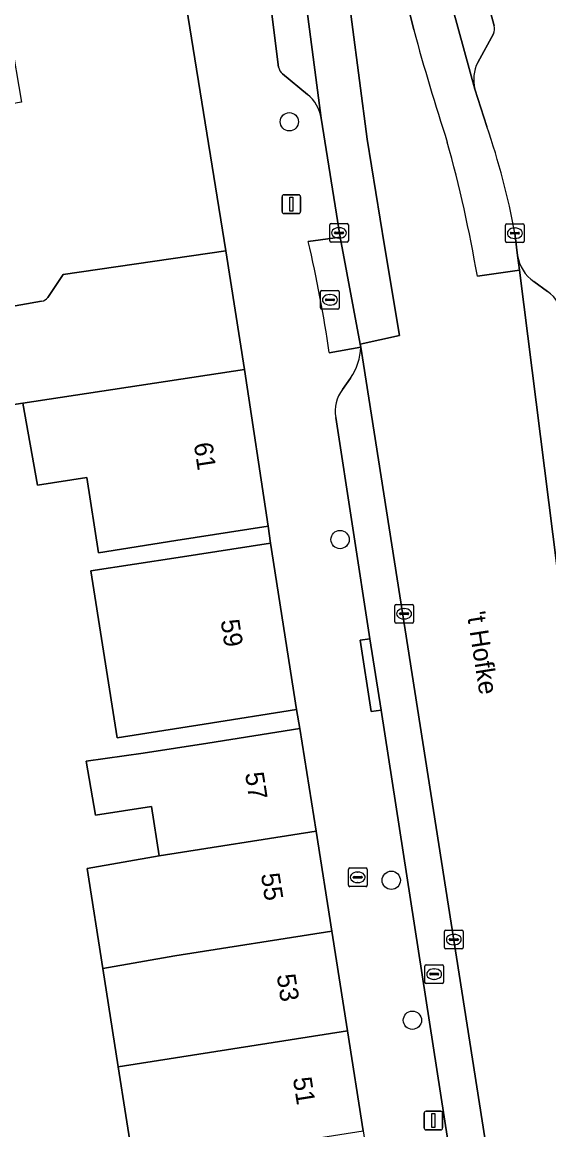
# Model space of a CAD drawing. Extents: x 162879 to 165540, y 384011 to 385181.
# Drawn here: x 164257 to 164285.2, y 384441.5 to 384500.8 of the extents above; entities that cross this region are included whole.
import ezdxf

# ---------------------------------------------------------------- set-up
doc = ezdxf.new("R2010")
doc.units = 0
for name, color, linetype in [('IMGEO_Boom', 7, 'Continuous'), ('IMGEO_Brandkraan', 7, 'Continuous'), ('IMGEO_Erf', 7, 'Continuous'), ('IMGEO_Kolk', 7, 'Continuous'), ('IMGEO_Lichtmast', 7, 'Continuous'), ('IMGEO_Openbare_ruimte_label', 7, 'Continuous'), ('IMGEO_Pand', 7, 'Continuous'), ('IMGEO_Pand_nummerreeks', 7, 'Continuous'), ('IMGEO_Parkeervlak_open', 7, 'Continuous'), ('IMGEO_Rijbaan_lokaal_gesloten', 7, 'Continuous'), ('IMGEO_Rijbaan_lokaal_open', 7, 'Continuous'), ('IMGEO_Rioolput', 7, 'Continuous'), ('IMGEO_Voetpad_open', 7, 'Continuous')]:
    doc.layers.add(name, color=color, linetype=linetype)

msp = doc.modelspace()

# ---------------------------------------------------------------- linework, layer by layer
at = {"layer": 'IMGEO_Boom'}
for centre in [(164271.326, 384495.478), (164274.047, 384473.098), (164276.789, 384454.846), (164277.923, 384447.348)]:
    msp.add_circle(centre, 0.489, dxfattribs=at)
at = {"layer": 'IMGEO_Brandkraan'}
for p, q in [((164274.493, 384454.577), (164274.493, 384455.429)), ((164274.568, 384455.503), (164275.42, 384455.503)), ((164274.752, 384454.997), (164274.752, 384455.009)), ((164275.19, 384454.96), (164274.792, 384454.96)), ((164274.795, 384455.046), (164275.193, 384455.046)), ((164274.981, 384455.283), (164275.006, 384455.283)), ((164275.236, 384455.009), (164275.236, 384454.997)), ((164275.494, 384455.429), (164275.494, 384454.577)), ((164275.42, 384454.503), (164274.568, 384454.503)), ((164275.004, 384454.723), (164274.979, 384454.723))]:
    msp.add_line(p, q, dxfattribs=at)
for points in [[(164274.493, 384454.577), (164274.493, 384455.429)], [(164274.568, 384455.503), (164275.42, 384455.503)], [(164275.494, 384455.429), (164275.494, 384454.577)], [(164275.42, 384454.503), (164274.568, 384454.503)]]:
    msp.add_lwpolyline(points, dxfattribs=at)
for centre, radius, start, end in [((164274.57, 384455.427), 0.0765, 91.55205, 178.44795), ((164274.57, 384455.427), 0.0765, 91.55205, 178.44795), ((164274.792, 384455.006), 0.0403, 85.87752, 175.75265), ((164274.789, 384454.996), 0.0366, 178.93798, 274.71019), ((164275.193, 384455.003), 0.043, 264.86636, 352.45326), ((164275.197, 384455.008), 0.0386, 1.73085, 96.63898), ((164275.418, 384455.427), 0.0765, 1.55205, 88.44795), ((164275.418, 384455.427), 0.0765, 1.55205, 88.44795), ((164274.57, 384454.579), 0.0765, 181.55205, 268.44795), ((164274.57, 384454.579), 0.0765, 181.55205, 268.44795), ((164275.418, 384454.579), 0.0765, 271.55205, 358.44795), ((164275.418, 384454.579), 0.0765, 271.55205, 358.44795)]:
    msp.add_arc(centre, radius, start, end, dxfattribs=at)
for centre, major_axis, ratio, start_param, end_param in [((164274.98, 384455.003), (-0.387, 0.002), 0.722429, 4.712389, 7.853982), ((164275.005, 384455.003), (-0.39, 0.002), 0.717154, 1.570796, 4.712389)]:
    msp.add_ellipse(centre, major_axis=major_axis, ratio=ratio, start_param=start_param, end_param=end_param, dxfattribs=at)
at = {"layer": 'IMGEO_Erf'}
for points in [[(164264.89, 384507.382), (164264.254, 384511.363), (164262.856, 384512.132), (164254.163, 384510.581), (164251.469, 384510.11), (164252.648, 384503.228), (164255.743, 384503.756), (164256.384, 384500), (164256.975, 384496.535), (164253.525, 384495.939), (164253.235, 384497.617), (164250.469, 384497.139), (164249.979, 384500), (164249.84, 384500.81), (164246.477, 384500.211), (164245.293, 384500), (164242.515, 384499.505), (164243.152, 384495.817), (164242.378, 384495.683), (164244.247, 384483.427), (164258.052, 384485.86)], [(164258.38, 384486.072), (164259.203, 384487.288), (164267.933, 384488.571), (164264.89, 384507.382)], [(164262.977, 384439.638), (164262.16, 384444.846), (164261.333, 384450.118), (164260.492, 384455.48), (164264.354, 384456.153), (164263.939, 384458.799), (164260.934, 384458.328), (164260.442, 384461.217), (164263.492, 384461.649), (164266.957, 384462.193), (164271.896, 384462.968), (164271.711, 384463.985), (164266.772, 384463.21), (164262.093, 384462.476), (164260.696, 384471.415), (164265.372, 384472.129), (164270.311, 384472.904), (164270.188, 384473.818), (164265.249, 384473.043), (164261.104, 384472.393), (164260.472, 384476.424), (164257.828, 384476.009), (164257.045, 384480.409), (164249.103, 384479.204)]]:
    msp.add_lwpolyline(points, dxfattribs=at)
msp.add_arc((164257.961, 384486.36), 0.508, 280.27667, 325.47586, dxfattribs=at)
at = {"layer": 'IMGEO_Kolk'}
for p, q in [((164273.492, 384489.098), (164273.492, 384489.95)), ((164273.567, 384490.024), (164274.419, 384490.024)), ((164274.493, 384489.95), (164274.493, 384489.098)), ((164282.986, 384490.01), (164283.838, 384490.01)), ((164273.751, 384489.518), (164273.751, 384489.53)), ((164274.189, 384489.481), (164273.791, 384489.481)), ((164273.794, 384489.567), (164274.192, 384489.567)), ((164273.98, 384489.804), (164274.005, 384489.804)), ((164274.235, 384489.53), (164274.235, 384489.518)), ((164282.911, 384489.084), (164282.911, 384489.936)), ((164283.17, 384489.504), (164283.17, 384489.516)), ((164283.608, 384489.467), (164283.21, 384489.467)), ((164283.213, 384489.553), (164283.611, 384489.553)), ((164283.399, 384489.79), (164283.424, 384489.79)), ((164283.654, 384489.516), (164283.654, 384489.504)), ((164283.912, 384489.936), (164283.912, 384489.084)), ((164274.419, 384489.024), (164273.567, 384489.024)), ((164274.003, 384489.244), (164273.978, 384489.244)), ((164283.838, 384489.01), (164282.986, 384489.01)), ((164283.422, 384489.23), (164283.397, 384489.23)), ((164276.978, 384468.697), (164276.978, 384469.549)), ((164277.053, 384469.623), (164277.905, 384469.623)), ((164277.466, 384469.403), (164277.491, 384469.403)), ((164277.979, 384469.549), (164277.979, 384468.697)), ((164277.905, 384468.623), (164277.053, 384468.623)), ((164277.237, 384469.117), (164277.237, 384469.129)), ((164277.675, 384469.08), (164277.277, 384469.08)), ((164277.28, 384469.166), (164277.678, 384469.166)), ((164277.489, 384468.843), (164277.464, 384468.843)), ((164277.721, 384469.129), (164277.721, 384469.117)), ((164279.641, 384451.243), (164279.641, 384452.095)), ((164279.716, 384452.169), (164280.568, 384452.169)), ((164280.642, 384452.095), (164280.642, 384451.243)), ((164279.9, 384451.663), (164279.9, 384451.675)), ((164280.338, 384451.626), (164279.94, 384451.626)), ((164279.943, 384451.712), (164280.341, 384451.712)), ((164280.152, 384451.389), (164280.127, 384451.389)), ((164280.129, 384451.949), (164280.154, 384451.949)), ((164280.384, 384451.675), (164280.384, 384451.663)), ((164280.568, 384451.169), (164279.716, 384451.169))]:
    msp.add_line(p, q, dxfattribs=at)
for points in [[(164273.492, 384489.098), (164273.492, 384489.95)], [(164273.567, 384490.024), (164274.419, 384490.024)], [(164274.493, 384489.95), (164274.493, 384489.098)], [(164282.986, 384490.01), (164283.838, 384490.01)], [(164282.911, 384489.084), (164282.911, 384489.936)], [(164283.912, 384489.936), (164283.912, 384489.084)], [(164274.419, 384489.024), (164273.567, 384489.024)], [(164283.838, 384489.01), (164282.986, 384489.01)], [(164276.978, 384468.697), (164276.978, 384469.549)], [(164277.053, 384469.623), (164277.905, 384469.623)], [(164277.979, 384469.549), (164277.979, 384468.697)], [(164277.905, 384468.623), (164277.053, 384468.623)], [(164279.641, 384451.243), (164279.641, 384452.095)], [(164279.716, 384452.169), (164280.568, 384452.169)], [(164280.642, 384452.095), (164280.642, 384451.243)], [(164280.568, 384451.169), (164279.716, 384451.169)]]:
    msp.add_lwpolyline(points, dxfattribs=at)
for centre, radius, start, end in [((164273.569, 384489.948), 0.0765, 91.55205, 178.44795), ((164273.569, 384489.948), 0.0765, 91.55205, 178.44795), ((164274.417, 384489.948), 0.0765, 1.55205, 88.44795), ((164274.417, 384489.948), 0.0765, 1.55205, 88.44795), ((164282.988, 384489.934), 0.0765, 91.55205, 178.44795), ((164282.988, 384489.934), 0.0765, 91.55205, 178.44795), ((164283.836, 384489.934), 0.0765, 1.55205, 88.44795), ((164283.836, 384489.934), 0.0765, 1.55205, 88.44795), ((164273.791, 384489.527), 0.0403, 85.87752, 175.75265), ((164273.788, 384489.517), 0.0366, 178.93798, 274.71019), ((164274.192, 384489.524), 0.043, 264.86636, 352.45326), ((164274.196, 384489.529), 0.0386, 1.73085, 96.63898), ((164283.21, 384489.513), 0.0403, 85.87752, 175.75265), ((164283.207, 384489.503), 0.0366, 178.93798, 274.71019), ((164283.611, 384489.51), 0.043, 264.86636, 352.45326), ((164283.615, 384489.515), 0.0386, 1.73085, 96.63898), ((164273.569, 384489.1), 0.0765, 181.55205, 268.44795), ((164273.569, 384489.1), 0.0765, 181.55205, 268.44795), ((164274.417, 384489.1), 0.0765, 271.55205, 358.44795), ((164274.417, 384489.1), 0.0765, 271.55205, 358.44795), ((164282.988, 384489.086), 0.0765, 181.55205, 268.44795), ((164282.988, 384489.086), 0.0765, 181.55205, 268.44795), ((164283.836, 384489.086), 0.0765, 271.55205, 358.44795), ((164283.836, 384489.086), 0.0765, 271.55205, 358.44795), ((164277.055, 384469.547), 0.0765, 91.55205, 178.44795), ((164277.055, 384469.547), 0.0765, 91.55205, 178.44795), ((164277.903, 384469.547), 0.0765, 1.55205, 88.44795), ((164277.903, 384469.547), 0.0765, 1.55205, 88.44795), ((164277.055, 384468.699), 0.0765, 181.55205, 268.44795), ((164277.055, 384468.699), 0.0765, 181.55205, 268.44795), ((164277.277, 384469.126), 0.0403, 85.87752, 175.75265), ((164277.274, 384469.116), 0.0366, 178.93798, 274.71019), ((164277.678, 384469.123), 0.043, 264.86636, 352.45326), ((164277.682, 384469.128), 0.0386, 1.73085, 96.63898), ((164277.903, 384468.699), 0.0765, 271.55205, 358.44795), ((164277.903, 384468.699), 0.0765, 271.55205, 358.44795), ((164279.718, 384452.093), 0.0765, 91.55205, 178.44795), ((164279.718, 384452.093), 0.0765, 91.55205, 178.44795), ((164280.566, 384452.093), 0.0765, 1.55205, 88.44795), ((164280.566, 384452.093), 0.0765, 1.55205, 88.44795), ((164279.94, 384451.672), 0.0403, 85.87752, 175.75265), ((164279.937, 384451.662), 0.0366, 178.93798, 274.71019), ((164280.341, 384451.669), 0.043, 264.86636, 352.45326), ((164280.345, 384451.674), 0.0386, 1.73085, 96.63898), ((164279.718, 384451.245), 0.0765, 181.55205, 268.44795), ((164279.718, 384451.245), 0.0765, 181.55205, 268.44795), ((164280.566, 384451.245), 0.0765, 271.55205, 358.44795), ((164280.566, 384451.245), 0.0765, 271.55205, 358.44795)]:
    msp.add_arc(centre, radius, start, end, dxfattribs=at)
for centre, major_axis, ratio, start_param, end_param in [((164273.979, 384489.524), (-0.387, 0.002), 0.722429, 4.712389, 7.853982), ((164274.004, 384489.524), (-0.39, 0.002), 0.717154, 1.570796, 4.712389), ((164283.398, 384489.51), (-0.387, 0.002), 0.722429, 4.712389, 7.853982), ((164283.423, 384489.51), (-0.39, 0.002), 0.717154, 1.570796, 4.712389), ((164277.465, 384469.123), (-0.387, 0.002), 0.722429, 4.712389, 7.853982), ((164277.49, 384469.123), (-0.39, 0.002), 0.717154, 1.570796, 4.712389), ((164280.128, 384451.669), (-0.387, 0.002), 0.722429, 4.712389, 7.853982), ((164280.153, 384451.669), (-0.39, 0.002), 0.717154, 1.570796, 4.712389)]:
    msp.add_ellipse(centre, major_axis=major_axis, ratio=ratio, start_param=start_param, end_param=end_param, dxfattribs=at)
at = {"layer": 'IMGEO_Lichtmast'}
for p, q in [((164270.937, 384490.665), (164270.937, 384491.465)), ((164270.937, 384491.465), (164270.937, 384490.665)), ((164271.037, 384491.565), (164271.827, 384491.565)), ((164271.827, 384491.565), (164271.037, 384491.565)), ((164271.927, 384491.465), (164271.927, 384490.665)), ((164271.927, 384490.665), (164271.927, 384491.465)), ((164271.827, 384490.565), (164271.037, 384490.565)), ((164271.037, 384490.565), (164271.827, 384490.565)), ((164278.552, 384441.575), (164278.552, 384442.375)), ((164278.552, 384442.375), (164278.552, 384441.575)), ((164278.652, 384442.475), (164279.442, 384442.475)), ((164279.442, 384442.475), (164278.652, 384442.475)), ((164279.542, 384442.375), (164279.542, 384441.575)), ((164279.542, 384441.575), (164279.542, 384442.375)), ((164279.442, 384441.475), (164278.652, 384441.475)), ((164278.652, 384441.475), (164279.442, 384441.475))]:
    msp.add_line(p, q, dxfattribs=at)
for points in [[(164271.357, 384491.44), (164271.507, 384491.44), (164271.507, 384490.69), (164271.357, 384490.69), (164271.357, 384491.44)], [(164278.972, 384442.35), (164279.122, 384442.35), (164279.122, 384441.6), (164278.972, 384441.6), (164278.972, 384442.35)]]:
    msp.add_lwpolyline(points, dxfattribs=at)
for centre, start, end in [((164271.037, 384491.465), 90, 180), ((164271.037, 384491.465), 90, 180), ((164271.827, 384491.465), 0, 90), ((164271.827, 384491.465), 360, 90), ((164271.037, 384490.665), 180, 270), ((164271.037, 384490.665), 180, 270), ((164271.827, 384490.665), 270, 0), ((164271.827, 384490.665), 270, 0), ((164278.652, 384442.375), 90, 180), ((164278.652, 384442.375), 90, 180), ((164279.442, 384442.375), 0, 90), ((164279.442, 384442.375), 360, 90), ((164278.652, 384441.575), 180, 270), ((164278.652, 384441.575), 180, 270), ((164279.442, 384441.575), 270, 0), ((164279.442, 384441.575), 270, 0)]:
    msp.add_arc(centre, 0.1, start, end, dxfattribs=at)
at = {"layer": 'IMGEO_Pand'}
for points in [[(164268.918, 384482.215), (164257.045, 384480.409), (164257.828, 384476.009), (164260.472, 384476.424), (164261.104, 384472.393), (164265.249, 384473.043), (164270.188, 384473.818)], [(164271.711, 384463.985), (164270.311, 384472.904), (164265.372, 384472.129), (164260.696, 384471.415), (164262.093, 384462.476), (164266.772, 384463.21)], [(164271.896, 384462.968), (164266.957, 384462.193), (164263.492, 384461.649), (164260.442, 384461.217), (164260.934, 384458.328), (164263.939, 384458.799), (164264.354, 384456.153), (164272.758, 384457.472)], [(164261.333, 384450.118), (164265.194, 384450.803), (164273.597, 384452.122), (164272.758, 384457.472), (164264.354, 384456.153), (164260.492, 384455.48)], [(164274.437, 384446.773), (164273.597, 384452.122), (164265.194, 384450.803), (164261.333, 384450.118), (164262.16, 384444.846)], [(164259.717, 384438.981), (164275.276, 384441.423), (164274.437, 384446.773), (164262.16, 384444.846), (164262.977, 384439.638), (164262.414, 384439.55), (164259.695, 384439.123)]]:
    msp.add_lwpolyline(points, close=True, dxfattribs=at)
at = {"layer": 'IMGEO_Parkeervlak_open'}
for points in [[(164278.398, 384507.902), (164279.801, 384502.576), (164281.268, 384497.23)], [(164273.035, 384495.672), (164271.609, 384506.575)], [(164282.311, 384500.609), (164281.004, 384505.49)], [(164270.118, 384503.409), (164270.755, 384498.411)], [(164281.421, 384498.656), (164282.272, 384500.188)], [(164270.953, 384498.04), (164272.305, 384496.944)], [(164283.559, 384488.312), (164283.658, 384487.529), (164293.057, 384413.129)], [(164285.167, 384486.391), (164284.43, 384486.919)], [(164286.139, 384412.339), (164285.992, 384413.26), (164285.705, 384416.219), (164275.161, 384483.409)], [(164274.613, 384481.748), (164274.183, 384481.138)], [(164273.811, 384479.638), (164275.648, 384467.787), (164276.24, 384463.966), (164283.582, 384416.585)]]:
    msp.add_lwpolyline(points, dxfattribs=at)
for centre, radius, start, end in [((164281.56, 384500.466), 0.765, 338.65602, 10.75882), ((164271.436, 384498.536), 0.692, 190.40797, 225.76906), ((164283.294, 384497.734), 2.088, 153.78565, 193.96632), ((164271.008, 384495.354), 2.052, 8.91529, 50.78768), ((164285.647, 384488.649), 2.115, 189.16066, 234.87229), ((164284.051, 384484.83), 1.919, 5.33572, 54.44807), ((164271.86, 384483.577), 3.305, 326.39837, 357.08394), ((164275.642, 384479.98), 1.863, 141.5629, 190.58042)]:
    msp.add_arc(centre, radius, start, end, dxfattribs=at)
at = {"layer": 'IMGEO_Rijbaan_lokaal_gesloten'}
for points in [[(164278.398, 384507.902), (164276.232, 384507.545), (164277.999, 384500.396)], [(164281.912, 384495.221), (164281.268, 384497.23), (164279.801, 384502.576), (164278.398, 384507.902)], [(164277.999, 384500.396), (164276.232, 384507.545), (164273.858, 384507.133), (164275.49, 384494.55), (164276.432, 384488.834), (164277.231, 384484.02), (164275.132, 384483.563), (164275.161, 384483.409), (164285.705, 384416.219), (164285.992, 384413.26), (164286.139, 384412.339), (164293.057, 384413.129), (164283.658, 384487.529)], [(164281.403, 384487.205), (164283.658, 384487.529), (164283.559, 384488.312), (164283.412, 384489.51)], [(164283.658, 384487.529), (164281.403, 384487.205)]]:
    msp.add_lwpolyline(points, dxfattribs=at)
msp.add_lwpolyline([(164273.858, 384507.133), (164271.595, 384506.684), (164271.609, 384506.575), (164273.035, 384495.672), (164274.045, 384489.292), (164275.132, 384483.563), (164277.231, 384484.02), (164276.432, 384488.834), (164275.49, 384494.55)], close=True, dxfattribs=at)
for centre, radius, start, end in [((164391.642, 384531.083), 117.713, 195.11098, 198.16139), ((164391.642, 384531.083), 117.713, 195.11098, 198.16139), ((164244.323, 384482.296), 39.749, 10.45682, 18.97597), ((164209.046, 384474.77), 73.417, 9.75157, 15.50181), ((164209.046, 384474.77), 73.417, 9.75157, 15.50181)]:
    msp.add_arc(centre, radius, start, end, dxfattribs=at)
at = {"layer": 'IMGEO_Rijbaan_lokaal_open'}
for points in [[(164268.918, 384482.215), (164267.933, 384488.571), (164259.203, 384487.288), (164258.38, 384486.072)], [(164258.052, 384485.86), (164244.247, 384483.427), (164240.287, 384482.729), (164239.415, 384479.968), (164236.611, 384478.067), (164236.365, 384477.943), (164234.137, 384476.817), (164234.054, 384476.777), (164235.56, 384473.39), (164239.692, 384464.099), (164239.697, 384463.469), (164241.103, 384464.102), (164241.13, 384464.103), (164240.41, 384469.099), (164239.526, 384475.239), (164242.363, 384475.638), (164242.015, 384478.116), (164249.103, 384479.204), (164257.045, 384480.409), (164268.918, 384482.215)]]:
    msp.add_lwpolyline(points, dxfattribs=at)
msp.add_arc((164257.961, 384486.36), 0.508, 280.27667, 325.47586, dxfattribs=at)
at = {"layer": 'IMGEO_Rioolput'}
for p, q in [((164273.075, 384486.441), (164273.927, 384486.441)), ((164273, 384485.515), (164273, 384486.367)), ((164273.259, 384485.935), (164273.259, 384485.947)), ((164273.697, 384485.898), (164273.299, 384485.898)), ((164273.302, 384485.984), (164273.7, 384485.984)), ((164273.488, 384486.221), (164273.513, 384486.221)), ((164273.743, 384485.947), (164273.743, 384485.935)), ((164274.001, 384486.367), (164274.001, 384485.515)), ((164273.927, 384485.441), (164273.075, 384485.441)), ((164273.511, 384485.661), (164273.486, 384485.661)), ((164278.588, 384449.392), (164278.588, 384450.244)), ((164278.663, 384450.318), (164279.515, 384450.318)), ((164279.589, 384450.244), (164279.589, 384449.392)), ((164278.847, 384449.812), (164278.847, 384449.824)), ((164279.285, 384449.775), (164278.887, 384449.775)), ((164278.89, 384449.861), (164279.288, 384449.861)), ((164279.076, 384450.098), (164279.101, 384450.098)), ((164279.331, 384449.824), (164279.331, 384449.812)), ((164279.515, 384449.318), (164278.663, 384449.318)), ((164279.099, 384449.538), (164279.074, 384449.538))]:
    msp.add_line(p, q, dxfattribs=at)
for points in [[(164273.075, 384486.441), (164273.927, 384486.441)], [(164273, 384485.515), (164273, 384486.367)], [(164274.001, 384486.367), (164274.001, 384485.515)], [(164273.927, 384485.441), (164273.075, 384485.441)], [(164278.588, 384449.392), (164278.588, 384450.244)], [(164278.663, 384450.318), (164279.515, 384450.318)], [(164279.589, 384450.244), (164279.589, 384449.392)], [(164279.515, 384449.318), (164278.663, 384449.318)]]:
    msp.add_lwpolyline(points, dxfattribs=at)
for centre, radius, start, end in [((164273.077, 384486.365), 0.0765, 91.55205, 178.44795), ((164273.077, 384486.365), 0.0765, 91.55205, 178.44795), ((164273.925, 384486.365), 0.0765, 1.55205, 88.44795), ((164273.925, 384486.365), 0.0765, 1.55205, 88.44795), ((164273.299, 384485.944), 0.0403, 85.87752, 175.75265), ((164273.296, 384485.934), 0.0366, 178.93798, 274.71019), ((164273.7, 384485.941), 0.043, 264.86636, 352.45326), ((164273.704, 384485.946), 0.0386, 1.73085, 96.63898), ((164273.077, 384485.517), 0.0765, 181.55205, 268.44795), ((164273.077, 384485.517), 0.0765, 181.55205, 268.44795), ((164273.925, 384485.517), 0.0765, 271.55205, 358.44795), ((164273.925, 384485.517), 0.0765, 271.55205, 358.44795), ((164278.665, 384450.242), 0.0765, 91.55205, 178.44795), ((164278.665, 384450.242), 0.0765, 91.55205, 178.44795), ((164279.513, 384450.242), 0.0765, 1.55205, 88.44795), ((164279.513, 384450.242), 0.0765, 1.55205, 88.44795), ((164278.887, 384449.821), 0.0403, 85.87752, 175.75265), ((164278.884, 384449.811), 0.0366, 178.93798, 274.71019), ((164279.288, 384449.818), 0.043, 264.86636, 352.45326), ((164279.292, 384449.823), 0.0386, 1.73085, 96.63898), ((164278.665, 384449.394), 0.0765, 181.55205, 268.44795), ((164278.665, 384449.394), 0.0765, 181.55205, 268.44795), ((164279.513, 384449.394), 0.0765, 271.55205, 358.44795), ((164279.513, 384449.394), 0.0765, 271.55205, 358.44795)]:
    msp.add_arc(centre, radius, start, end, dxfattribs=at)
for centre, major_axis, ratio, start_param, end_param in [((164273.487, 384485.941), (-0.387, 0.002), 0.722429, 4.712389, 7.853982), ((164273.512, 384485.941), (-0.39, 0.002), 0.717154, 1.570796, 4.712389), ((164279.075, 384449.818), (-0.387, 0.002), 0.722429, 4.712389, 7.853982), ((164279.1, 384449.818), (-0.39, 0.002), 0.717154, 1.570796, 4.712389)]:
    msp.add_ellipse(centre, major_axis=major_axis, ratio=ratio, start_param=start_param, end_param=end_param, dxfattribs=at)
at = {"layer": 'IMGEO_Voetpad_open'}
for points in [[(164264.89, 384507.382), (164267.933, 384488.571), (164268.918, 384482.215), (164270.188, 384473.818), (164270.311, 384472.904), (164271.711, 384463.985), (164271.896, 384462.968), (164272.758, 384457.472), (164273.597, 384452.122), (164274.437, 384446.773), (164275.276, 384441.423), (164276.138, 384435.927), (164276.281, 384434.936), (164277.17, 384429.272), (164278.058, 384423.609), (164278.175, 384422.596), (164279.084, 384416.945), (164279.992, 384411.295), (164279.693, 384409.967)], [(164281.004, 384505.49), (164282.311, 384500.609)], [(164270.755, 384498.411), (164270.118, 384503.409)], [(164282.272, 384500.188), (164281.421, 384498.656)], [(164272.305, 384496.944), (164270.953, 384498.04)], [(164281.268, 384497.23), (164281.912, 384495.221)], [(164272.343, 384489.068), (164274.045, 384489.292), (164273.035, 384495.672)], [(164283.412, 384489.51), (164283.559, 384488.312)], [(164274.045, 384489.292), (164272.343, 384489.068)], [(164273.464, 384483.109), (164275.161, 384483.409), (164275.132, 384483.563), (164274.045, 384489.292)], [(164284.43, 384486.919), (164285.167, 384486.391)], [(164275.161, 384483.409), (164273.464, 384483.109)], [(164274.183, 384481.138), (164274.613, 384481.748)], [(164283.582, 384416.585), (164276.24, 384463.966), (164275.71, 384463.885), (164275.123, 384467.707), (164275.648, 384467.787), (164273.811, 384479.638)]]:
    msp.add_lwpolyline(points, dxfattribs=at)
msp.add_lwpolyline([(164276.24, 384463.966), (164275.648, 384467.787), (164275.123, 384467.707), (164275.71, 384463.885)], close=True, dxfattribs=at)
for centre, radius, start, end in [((164281.56, 384500.466), 0.765, 338.65602, 10.75882), ((164271.436, 384498.536), 0.692, 190.40797, 225.76906), ((164283.294, 384497.734), 2.088, 153.78565, 193.96632), ((164271.008, 384495.354), 2.052, 8.91529, 50.78768), ((164244.323, 384482.296), 39.749, 10.45682, 18.97597), ((164203.145, 384472.966), 71.047, 8.20819, 13.09962), ((164203.145, 384472.966), 71.047, 8.20819, 13.09962), ((164285.647, 384488.649), 2.115, 189.16066, 234.87229), ((164284.051, 384484.83), 1.919, 5.33572, 54.44807), ((164271.86, 384483.577), 3.305, 326.39837, 357.08394), ((164275.642, 384479.98), 1.863, 141.5629, 190.58042)]:
    msp.add_arc(centre, radius, start, end, dxfattribs=at)

# ---------------------------------------------------------------- texts
at = {"layer": 'IMGEO_Openbare_ruimte_label'}
msp.add_text("'t Hofke", height=1, rotation=278.85943, dxfattribs=at).set_placement((164280.834, 384469.176))
at = {"layer": 'IMGEO_Pand_nummerreeks'}
for s, rotation, p in [('61', 278.60049, (164266.204, 384478.232)), ('59', 278.92083, (164267.642, 384468.753)), ('57', 278.91501, (164268.951, 384460.572)), ('55', 278.91549, (164269.8, 384455.164)), ('53', 278.91549, (164270.648, 384449.756)), ('51', 278.91549, (164271.514, 384444.236))]:
    msp.add_text(s, height=1, rotation=rotation, dxfattribs=at).set_placement(p)

doc.saveas('drawing.dxf')
